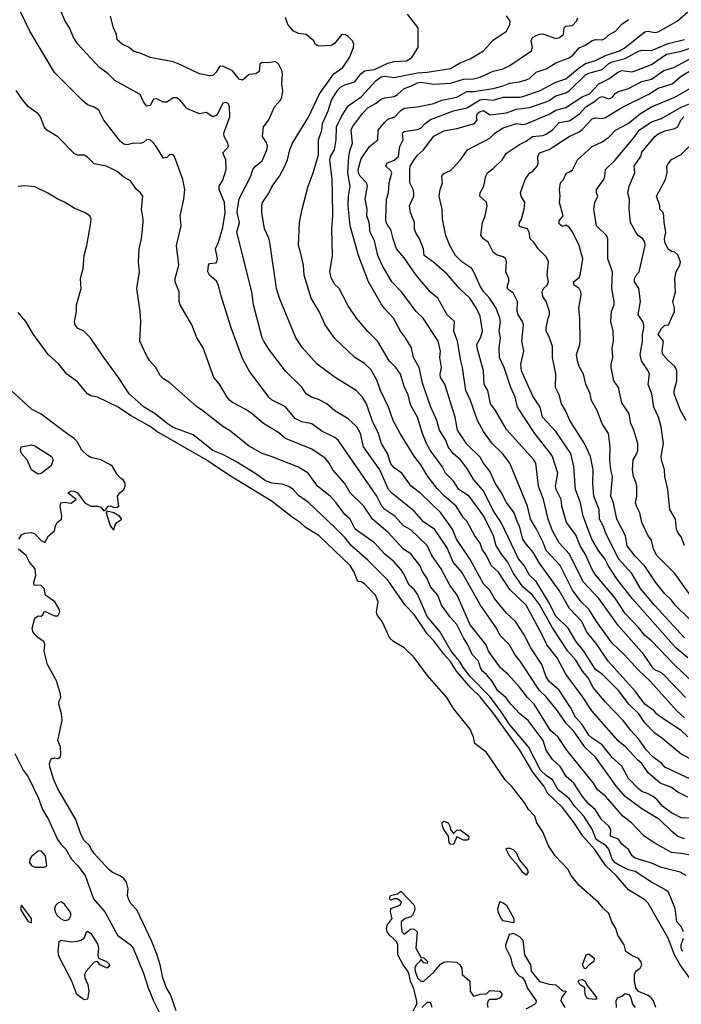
# Model space of a CAD drawing. Header units: metres. Extents: x -46681 to -43747, y -240911 to -237677.
# Tile 940 of 1056: x -44916 to -44816, y -238174 to -238025. Entities that reach past the tile are written whole.
import ezdxf

# ---------------------------------------------------------------- set-up
doc = ezdxf.new("R2010")
doc.units = ezdxf.units.M
doc.layers.add('CONTOUR_INDEX', color=1, linetype='Continuous')
doc.layers.add('CONTOUR_INTER', color=3, linetype='Continuous')

msp = doc.modelspace()

# ---------------------------------------------------------------- linework, layer by layer
at = {"layer": 'CONTOUR_INDEX'}
for points, elevation in [([(-44815.1, -238130.62), (-44816.27, -238129.52), (-44820.37, -238125.02), (-44822.1, -238123.4), (-44824.25, -238121.02), (-44826.1, -238119.3), (-44828.47, -238116.02), (-44829.6, -238114.14), (-44830.78, -238113.02), (-44832.1, -238111.26), (-44833.98, -238107.52), (-44836.1, -238105.26), (-44836.51, -238104.02), (-44837.52, -238102.02), (-44838.46, -238100.52), (-44838.9, -238098.52), (-44841.58, -238092.02), (-44842.69, -238090.52), (-44844.27, -238089.02), (-44845.6, -238087.2), (-44846.47, -238085.52), (-44847.54, -238082.52), (-44848.24, -238081.02), (-44848.74, -238077.52), (-44849.03, -238076.52), (-44849.54, -238073.52), (-44850.05, -238072.02), (-44849.97, -238070.52), (-44851.1, -238069.54), (-44852.51, -238067.02), (-44853.6, -238066.08), (-44855.77, -238063.52), (-44857.6, -238060.89), (-44858.75, -238059.52), (-44859.28, -238058.02), (-44859.6, -238056.6), (-44860.1, -238055.98), (-44860.33, -238055.52), (-44860.4, -238055.02), (-44860.28, -238052.02), (-44860, -238051.02), (-44859.87, -238049.52), (-44859.49, -238048.02), (-44859.6, -238047.7), (-44860.38, -238047.02), (-44860.21, -238046.52), (-44859.1, -238046.08), (-44858.46, -238045.52), (-44858.26, -238044.02), (-44857.75, -238043.02), (-44857.86, -238042.02), (-44857.6, -238041.76), (-44855.6, -238041.46), (-44855.1, -238041.24), (-44854.42, -238040.52), (-44853.6, -238039.94), (-44850.1, -238038.61), (-44848.1, -238038.16), (-44846.1, -238036.97), (-44845.6, -238036.82), (-44844.1, -238037.01), (-44842.6, -238036.53), (-44840.1, -238036.55), (-44839.6, -238036.44), (-44837.1, -238035.6), (-44834.6, -238034.26), (-44833.1, -238033.76), (-44831.1, -238032.12), (-44830.1, -238031.46), (-44828.6, -238031), (-44827.1, -238030.22), (-44824.98, -238029.52), (-44824.1, -238029.03), (-44821.1, -238026.65), (-44820.6, -238026.55), (-44819.6, -238026.76), (-44819.1, -238026.66), (-44816.24, -238025.02), (-44814.6, -238023.59)], 65), ([(-44814.1, -238145.8), (-44815.6, -238145.77), (-44817.09, -238145.02), (-44818.38, -238144.02), (-44819.25, -238143.02), (-44819.88, -238142.52), (-44820.6, -238142.11), (-44821.6, -238141.75), (-44822.1, -238141.36), (-44823.6, -238139.81), (-44824.6, -238137.94), (-44826.1, -238136.6), (-44827.6, -238134.71), (-44829.1, -238133.69), (-44829.6, -238133.21), (-44830.6, -238131.63), (-44831.65, -238130.52), (-44832.4, -238129.02), (-44834.1, -238126.39), (-44835.6, -238125.1), (-44836.1, -238124.4), (-44836.74, -238122.52), (-44838.39, -238120.02), (-44839.41, -238118.02), (-44840.74, -238116.02), (-44842.1, -238114.74), (-44843.91, -238112.52), (-44844.6, -238111.24), (-44845.6, -238110.3), (-44847.65, -238106.52), (-44849.65, -238103.52), (-44850.28, -238102.02), (-44852.06, -238099.52), (-44855.1, -238096.61), (-44856.54, -238095.52), (-44857.97, -238093.52), (-44859.1, -238092.7), (-44859.6, -238092.09), (-44860.12, -238090.52), (-44861.03, -238089.02), (-44861.5, -238087.52), (-44862.45, -238085.52), (-44863.31, -238083.02), (-44863.9, -238082.02), (-44864.88, -238081.02), (-44868.06, -238079.02), (-44870.79, -238077.02), (-44873, -238074.52), (-44874.03, -238073.02), (-44876.52, -238067.02), (-44876.94, -238065.52), (-44877.94, -238058.52), (-44878.1, -238057.93), (-44878.79, -238056.52), (-44879.19, -238054.02), (-44879.19, -238053.02), (-44879.05, -238052.52), (-44878.1, -238051.11), (-44877.61, -238050.02), (-44876.5, -238048.52), (-44875.71, -238047.02), (-44875.28, -238046.02), (-44874.93, -238044.52), (-44874.55, -238043.52), (-44872.1, -238039.57), (-44870.41, -238036.02), (-44868.26, -238033.02), (-44866.9, -238032.02), (-44865.9, -238030.52), (-44865.3, -238029.02), (-44865.24, -238028.52), (-44865.43, -238028.02), (-44866.1, -238027.34), (-44866.6, -238027.04), (-44867.1, -238027.11), (-44868.1, -238028.35), (-44868.6, -238028.72), (-44870.6, -238028.83), (-44871.1, -238028.53), (-44871.29, -238028.02), (-44872.45, -238027.02), (-44873.6, -238026.9), (-44874.37, -238026.52), (-44875.24, -238025.52), (-44875.6, -238024.49)], 60), ([(-44812.6, -238117.36), (-44816.51, -238113.52), (-44817.1, -238112.75), (-44818.1, -238111.79), (-44819.49, -238110.02), (-44821.1, -238107.64), (-44822.6, -238106.11), (-44823.8, -238104.52), (-44824.06, -238103.02), (-44825.36, -238100.52), (-44825.89, -238098.02), (-44826.29, -238097.02), (-44826, -238094.02), (-44826.27, -238093.02), (-44826.42, -238091.52), (-44826.4, -238089.52), (-44826.61, -238087.52), (-44827.6, -238086.05), (-44828.34, -238084.02), (-44829.22, -238082.52), (-44829.39, -238081.52), (-44830.06, -238080.02), (-44830.42, -238078.52), (-44831.1, -238077.34), (-44831.32, -238076.52), (-44831.47, -238075.52), (-44830.97, -238074.02), (-44830.92, -238073.52), (-44830.97, -238070.02), (-44831.12, -238068.52), (-44830.77, -238066.52), (-44830.82, -238066.02), (-44831.09, -238065.52), (-44831.81, -238065.02), (-44831.95, -238064.52), (-44831.1, -238063.87), (-44830.94, -238063.52), (-44830.53, -238061.02), (-44831.1, -238059.03), (-44832.1, -238056.96), (-44832.6, -238056.23), (-44833.1, -238055.94), (-44833.6, -238056.16), (-44834.1, -238055.75), (-44834.1, -238055.27), (-44833.52, -238054.52), (-44834.05, -238052.52), (-44833.95, -238051.52), (-44834.06, -238050.52), (-44833.9, -238049.52), (-44833.47, -238049.02), (-44832.99, -238048.02), (-44832.6, -238047.9), (-44832.1, -238047.54), (-44831.35, -238046.02), (-44829.1, -238044.02), (-44827.6, -238043.33), (-44826.6, -238042.58), (-44825.57, -238041.52), (-44823.66, -238040.52), (-44821.78, -238039.02), (-44820.1, -238038.02), (-44816.6, -238036.55), (-44813.6, -238034.83)], 70), ([(-44814.1, -238170.38), (-44815.79, -238168.02), (-44816.61, -238166.52), (-44817.6, -238164.02), (-44820.6, -238158.67), (-44821.1, -238158.19), (-44823.6, -238156.68), (-44825.48, -238154.52), (-44827.03, -238153.02), (-44828.74, -238150.52), (-44830.51, -238148.52), (-44831.82, -238146.52), (-44833.6, -238144.17), (-44835.9, -238142.02), (-44836.39, -238141.02), (-44838.1, -238138.83), (-44840.07, -238135.52), (-44844.01, -238130.02), (-44846.1, -238127.41), (-44847.53, -238126.02), (-44849.67, -238123.52), (-44850.6, -238122.06), (-44851.6, -238120.94), (-44853.1, -238118.92), (-44854.1, -238117.85), (-44856.1, -238114.92), (-44857.46, -238113.52), (-44860.1, -238109.76), (-44863.1, -238106.69), (-44865.6, -238104.53), (-44866.6, -238103.28), (-44868.1, -238101.75), (-44872.1, -238097.95), (-44873.6, -238096.9), (-44874.44, -238096.02), (-44875.1, -238095.55), (-44876.1, -238095.21), (-44877.6, -238095.02), (-44878.6, -238094.71), (-44880.22, -238093.52), (-44883.1, -238091.77), (-44885.1, -238090.69), (-44886.6, -238090.11), (-44889.6, -238087.7), (-44892.6, -238086.6), (-44893.53, -238086.02), (-44895.36, -238084.52), (-44897.02, -238083.52), (-44899.26, -238081.52), (-44900.89, -238079.02), (-44903.12, -238076.02), (-44905.13, -238073.02), (-44906.15, -238072.02), (-44907.1, -238071.56), (-44907.45, -238071.02), (-44907.55, -238070.52), (-44907.27, -238069.02), (-44907.28, -238068.02), (-44906.57, -238065.52), (-44906.64, -238064.02), (-44906.24, -238062.52), (-44906.11, -238060.52), (-44905.7, -238059.02), (-44905.07, -238055.52), (-44905.04, -238055.02), (-44905.25, -238054.52), (-44906.06, -238054.02), (-44907.6, -238053.36), (-44909.1, -238052.43), (-44910.1, -238052.02), (-44911.6, -238051.07), (-44913.6, -238050.13), (-44915.1, -238049.96), (-44916.1, -238050.08)], 55)]:
    msp.add_lwpolyline(points, dxfattribs=dict(at, elevation=elevation))
at = {"layer": 'CONTOUR_INTER'}
for points, elevation in [([(-44814.85, -238154.52), (-44815.75, -238154.02), (-44818.6, -238153.28), (-44820.1, -238152.62), (-44822.6, -238151.87), (-44823.02, -238151.52), (-44823.6, -238150.54), (-44824.6, -238149.74), (-44825.1, -238149), (-44826.31, -238148.52), (-44826.3, -238147.52), (-44826.56, -238147.02), (-44827.68, -238146.02), (-44828.67, -238144.52), (-44829.6, -238143.68), (-44830.59, -238142.52), (-44831.9, -238140.52), (-44833.06, -238139.52), (-44833.93, -238138.02), (-44835.1, -238136.93), (-44836.07, -238135.52), (-44836.52, -238134.02), (-44838.8, -238131.02), (-44840.06, -238130.02), (-44841.44, -238128.52), (-44842.18, -238127.52), (-44843.41, -238126.52), (-44844.29, -238125.02), (-44845.1, -238124.05), (-44845.75, -238123.52), (-44846.05, -238123.02), (-44846.35, -238122.02), (-44847.32, -238121.02), (-44847.96, -238119.52), (-44848.6, -238118.5), (-44849.6, -238116.44), (-44850.6, -238115.42), (-44851.93, -238113.52), (-44852.51, -238112.02), (-44853.6, -238110.75), (-44854.1, -238109.51), (-44854.79, -238108.52), (-44855.25, -238107.52), (-44856.6, -238105.75), (-44857.68, -238105.02), (-44860.05, -238102.52), (-44862.42, -238100.52), (-44863.74, -238098.52), (-44865.78, -238096.52), (-44866.6, -238095.11), (-44868.41, -238093.02), (-44868.95, -238092.02), (-44869.6, -238091.27), (-44871.6, -238089.88), (-44875.6, -238088.25), (-44876.6, -238087.43), (-44878.94, -238086.02), (-44880.6, -238084.57), (-44881.6, -238083.87), (-44883.6, -238082.84), (-44884.1, -238082.47), (-44884.45, -238082.02), (-44885.6, -238080.03), (-44886.44, -238079.02), (-44888.07, -238074.52), (-44889.01, -238073.02), (-44889.77, -238071.02), (-44891.55, -238068.02), (-44891.69, -238067.52), (-44891.73, -238066.02), (-44892.3, -238064.52), (-44892.3, -238064.02), (-44891.77, -238062.02), (-44892.12, -238059.02), (-44891.41, -238056.02), (-44891.53, -238054.52), (-44890.98, -238052.02), (-44890.87, -238050.52), (-44891.14, -238049.02), (-44892.43, -238045.52), (-44892.6, -238045.26), (-44893.1, -238045.21), (-44893.6, -238045.68), (-44894.1, -238045.8), (-44895.17, -238044.02), (-44895.6, -238043.44), (-44896.1, -238043.02), (-44896.6, -238042.97), (-44897.1, -238043.39), (-44897.6, -238043.57), (-44898.6, -238043.5), (-44899.6, -238043.77), (-44900.1, -238043.64), (-44900.6, -238043.27), (-44903.14, -238040.02), (-44903.9, -238038.52), (-44904.6, -238038.07), (-44905.6, -238037.68), (-44906.42, -238037.02), (-44910.6, -238032.8), (-44914.36, -238026.52), (-44915.79, -238023.52)], 57), ([(-44813.1, -238151.64), (-44815.6, -238151.15), (-44817.1, -238151.01), (-44819.6, -238149.61), (-44821.21, -238148.52), (-44823.16, -238146.52), (-44824.48, -238145.52), (-44827.1, -238142.5), (-44828.28, -238141.52), (-44828.88, -238140.52), (-44832.93, -238135.52), (-44834.24, -238133.52), (-44835.42, -238132.52), (-44837.89, -238128.52), (-44838.93, -238127.52), (-44840.1, -238125.95), (-44841.86, -238124.02), (-44842.99, -238123.02), (-44844.84, -238120.52), (-44845.18, -238119.52), (-44847.61, -238116.52), (-44849.55, -238112.02), (-44850.68, -238110.52), (-44851.97, -238108.02), (-44853.39, -238106.02), (-44854.1, -238104.49), (-44856.6, -238102.11), (-44857.71, -238101.52), (-44859.04, -238100.02), (-44860.52, -238099.02), (-44860.99, -238098.52), (-44861.74, -238097.02), (-44867.61, -238088.52), (-44868.1, -238088.11), (-44870.1, -238087.14), (-44871.6, -238086.05), (-44873.1, -238085.77), (-44874.1, -238085.22), (-44875.6, -238083.49), (-44877.6, -238082.45), (-44878.1, -238082.03), (-44881.08, -238078.02), (-44882.1, -238076.15), (-44883.81, -238071.52), (-44885.39, -238066.52), (-44885.73, -238065.02), (-44886.1, -238064.39), (-44887.1, -238063.52), (-44887.34, -238063.02), (-44887.28, -238062.02), (-44887.1, -238061.73), (-44886.1, -238061.66), (-44886, -238061.52), (-44885.9, -238061.02), (-44886.18, -238059.52), (-44885.72, -238058.52), (-44885.1, -238056.29), (-44884.73, -238054.02), (-44884.84, -238052.52), (-44885.65, -238050.52), (-44885.62, -238050.02), (-44885.1, -238049.11), (-44884.6, -238047.48), (-44884.65, -238046.02), (-44885.1, -238045), (-44884.22, -238044.02), (-44884.33, -238043.52), (-44884.88, -238042.52), (-44884.93, -238042.02), (-44884.02, -238039.52), (-44884.06, -238038.02), (-44884.29, -238037.52), (-44884.6, -238037.34), (-44885.1, -238037.44), (-44885.85, -238039.02), (-44886.1, -238039.31), (-44886.6, -238039.5), (-44887.6, -238038.86), (-44888.6, -238039.07), (-44890.1, -238038.48), (-44890.6, -238038.2), (-44891.55, -238037.02), (-44892.1, -238036.64), (-44892.6, -238036.62), (-44893.6, -238037.3), (-44894.1, -238037.29), (-44895.1, -238036.78), (-44895.6, -238036.82), (-44896.1, -238037.81), (-44896.6, -238037.89), (-44897.1, -238037.24), (-44897.6, -238036.15), (-44901.45, -238034.02), (-44902.46, -238033.02), (-44903.78, -238032.02), (-44907.04, -238028.52), (-44907.7, -238027.52), (-44908.34, -238026.02), (-44908.98, -238025.02), (-44909.64, -238023.52)], 58), ([(-44815.1, -238148.96), (-44816.1, -238148.57), (-44817.1, -238147.79), (-44818.88, -238146.02), (-44821.6, -238144.42), (-44824.1, -238142.52), (-44825.42, -238141.02), (-44828.6, -238136.59), (-44830.1, -238135.16), (-44832.01, -238132.52), (-44833.02, -238131.52), (-44834.35, -238129.52), (-44836.1, -238127.41), (-44837.1, -238126.44), (-44840.02, -238122.02), (-44840.82, -238121.02), (-44841.65, -238119.52), (-44843.1, -238118.06), (-44843.62, -238117.02), (-44846.04, -238113.52), (-44848.85, -238108.52), (-44850.16, -238107.02), (-44851.1, -238104.86), (-44852.98, -238102.02), (-44854.6, -238100.94), (-44856.1, -238099.29), (-44859.52, -238096.52), (-44859.98, -238096.02), (-44861.28, -238093.02), (-44863.78, -238089.52), (-44864.22, -238087.52), (-44864.78, -238086.52), (-44866.1, -238085.27), (-44868.1, -238084.06), (-44869.34, -238083.02), (-44870.6, -238082.37), (-44871.65, -238082.02), (-44872.46, -238081.52), (-44873.1, -238080.48), (-44875.6, -238078.06), (-44878.1, -238074.75), (-44878.86, -238073.52), (-44879.1, -238073.02), (-44880.42, -238068.02), (-44880.7, -238066.02), (-44882.94, -238057.02), (-44882.55, -238055.52), (-44882.89, -238054.02), (-44882.87, -238053.52), (-44882.6, -238051.93), (-44880.86, -238048.52), (-44880.52, -238047.52), (-44880.1, -238046.94), (-44879.1, -238046.19), (-44878.42, -238044.52), (-44878.3, -238044.02), (-44878.41, -238043.52), (-44879.09, -238042.52), (-44878.93, -238041.02), (-44878.1, -238039.98), (-44877.24, -238038.02), (-44876.35, -238037.02), (-44876.12, -238036.52), (-44875.97, -238035.52), (-44876.12, -238034.52), (-44876.02, -238033.02), (-44876.12, -238032.52), (-44876.6, -238031.58), (-44877.1, -238031.16), (-44878.1, -238031.32), (-44879.1, -238031.28), (-44879.48, -238031.52), (-44879.6, -238032.64), (-44880.1, -238032.99), (-44881.1, -238033.09), (-44882.1, -238033.98), (-44882.6, -238033.81), (-44883.6, -238032.57), (-44885.1, -238031.82), (-44885.6, -238031.91), (-44886.1, -238032.73), (-44886.6, -238033.25), (-44887.1, -238033.31), (-44888.6, -238033.03), (-44891.6, -238031.57), (-44892.6, -238031.21), (-44896.1, -238030.54), (-44897.6, -238029.86), (-44898.6, -238029.62), (-44899.26, -238029.02), (-44900.34, -238028.52), (-44901.1, -238027.85), (-44901.21, -238027.02), (-44901.65, -238026.02), (-44902.1, -238024.29)], 59), ([(-44814.6, -238142.63), (-44816.1, -238141.86), (-44817.1, -238141.16), (-44818.81, -238140.52), (-44820.6, -238138.96), (-44821.57, -238137.52), (-44822.19, -238137.02), (-44824.06, -238135.02), (-44825.1, -238134.14), (-44829.16, -238129.52), (-44830.6, -238127.3), (-44833.1, -238124.01), (-44834.43, -238121.52), (-44836, -238119.52), (-44836.67, -238118.02), (-44839.1, -238113.54), (-44841.6, -238111.15), (-44843.32, -238108.52), (-44844.44, -238107.52), (-44845.14, -238106.02), (-44845.77, -238105.02), (-44846.1, -238104.14), (-44846.9, -238103.02), (-44848.1, -238100.79), (-44848.6, -238100.32), (-44849.74, -238098.52), (-44851.51, -238097.02), (-44852.6, -238095.83), (-44853.99, -238094.02), (-44855.1, -238092.25), (-44856.1, -238090.93), (-44858.2, -238087.52), (-44859.25, -238085.52), (-44859.99, -238083.52), (-44861.19, -238081.02), (-44861.69, -238079.52), (-44862.6, -238077.85), (-44863.6, -238076.93), (-44865.1, -238075.98), (-44868.1, -238073.14), (-44869.56, -238071.02), (-44870.5, -238069.02), (-44871.69, -238067.02), (-44872.78, -238063.52), (-44872.88, -238062.02), (-44873.29, -238060.02), (-44873.62, -238059.02), (-44873.48, -238055.52), (-44873.08, -238053.52), (-44872.14, -238050.02), (-44871.38, -238048.02), (-44870.6, -238045.29), (-44870.61, -238043.02), (-44870.1, -238041.52), (-44869.96, -238040.52), (-44869.1, -238038.61), (-44868.61, -238037.02), (-44867.7, -238035.52), (-44867.24, -238035.02), (-44866.6, -238034.69), (-44865.1, -238034.22), (-44864.17, -238033.02), (-44863.6, -238032.57), (-44862.1, -238032.35), (-44860.1, -238031.41), (-44859.1, -238031.14), (-44857.25, -238031.02), (-44856.44, -238030.52), (-44855.46, -238029.02), (-44855.46, -238026.02), (-44857.1, -238023.94)], 61), ([(-44812.6, -238140.64), (-44818.1, -238138.08), (-44818.55, -238137.52), (-44819.9, -238136.52), (-44820.86, -238135.52), (-44822.1, -238133.8), (-44823.27, -238132.52), (-44824.42, -238131.02), (-44827.1, -238128.24), (-44828.98, -238126.02), (-44829.73, -238124.52), (-44830.55, -238123.52), (-44831.6, -238121.89), (-44832.78, -238120.52), (-44835.1, -238116.98), (-44837.1, -238113.42), (-44838.13, -238112.02), (-44839.6, -238110.77), (-44841.1, -238108.62), (-44841.89, -238107.02), (-44842.71, -238106.02), (-44843.67, -238104.52), (-44844.05, -238103.02), (-44845.53, -238100.02), (-44847.75, -238097.02), (-44849.32, -238096.02), (-44850.1, -238094.73), (-44851.35, -238093.52), (-44851.85, -238092.52), (-44853.66, -238090.02), (-44854.24, -238089.02), (-44854.84, -238087.52), (-44855.6, -238085.03), (-44856.6, -238083.27), (-44857.03, -238081.52), (-44857.55, -238080.52), (-44858.14, -238078.52), (-44858.85, -238077.52), (-44859.9, -238076.52), (-44861.6, -238073.56), (-44863.1, -238072.04), (-44864.81, -238070.02), (-44866.1, -238068.17), (-44867.47, -238065.52), (-44868.1, -238064.94), (-44868.63, -238064.02), (-44868.87, -238063.02), (-44868.46, -238060.52), (-44868.56, -238056.52), (-44868.41, -238054.52), (-44868.44, -238051.02), (-44868.53, -238049.02), (-44868.89, -238046.02), (-44868.79, -238045.52), (-44868.17, -238044.52), (-44868.1, -238044.2), (-44867.89, -238043.02), (-44867.84, -238041.02), (-44867.1, -238039.45), (-44866.1, -238037.86), (-44864.1, -238036.48), (-44861.84, -238034.02), (-44861.1, -238033.44), (-44860.6, -238033.34), (-44859.1, -238033.58), (-44855.6, -238032.86), (-44854.1, -238032.75), (-44850.6, -238032.19), (-44849.1, -238031.36), (-44847.6, -238030.75), (-44845.59, -238029.52), (-44844.1, -238027.88), (-44842.1, -238026.52), (-44841.57, -238025.52), (-44841.56, -238025.02), (-44842.1, -238024.23)], 62), ([(-44811.6, -238138.19), (-44815.6, -238136.09), (-44818.6, -238133.63), (-44819.6, -238132.94), (-44821.1, -238131.35), (-44822.02, -238130.02), (-44823.56, -238128.52), (-44825.1, -238126.47), (-44827.56, -238124.02), (-44828.6, -238123.3), (-44830.35, -238120.52), (-44831.6, -238118.98), (-44832.74, -238117.02), (-44834.6, -238115.21), (-44835.73, -238113.02), (-44837.6, -238109.96), (-44838.6, -238108.98), (-44839.42, -238107.52), (-44840.27, -238106.52), (-44842.9, -238101.02), (-44844.1, -238099.16), (-44845.6, -238096.2), (-44847.02, -238094.52), (-44848.1, -238092.76), (-44849.07, -238091.52), (-44850.15, -238090.52), (-44850.91, -238089.52), (-44851.27, -238088.52), (-44852.26, -238087.02), (-44852.63, -238085.52), (-44853.56, -238083.52), (-44854.75, -238080.02), (-44855.32, -238077.52), (-44856.19, -238076.02), (-44856.51, -238074.52), (-44857.39, -238073.02), (-44858.14, -238072.02), (-44859.22, -238070.02), (-44860.6, -238068.58), (-44861.1, -238067.88), (-44863.03, -238064.52), (-44864.54, -238060.52), (-44865.8, -238056.02), (-44866.1, -238053.02), (-44866.06, -238051.52), (-44865.8, -238050.02), (-44866.14, -238048.02), (-44865.97, -238045.52), (-44865.79, -238044.52), (-44865.41, -238043.52), (-44865.63, -238041.52), (-44865.41, -238041.02), (-44863.93, -238039.02), (-44863.1, -238038.16), (-44861.93, -238037.52), (-44861.1, -238036.86), (-44860.6, -238036.64), (-44859.1, -238036.42), (-44858.6, -238036.15), (-44857.6, -238035.21), (-44856.6, -238034.88), (-44855.6, -238034.36), (-44855.1, -238034.29), (-44853.1, -238034.55), (-44850.6, -238034.4), (-44848.6, -238033.8), (-44847.1, -238033.76), (-44846.1, -238033.52), (-44844.1, -238032.6), (-44842.6, -238032.26), (-44841.6, -238031.73), (-44838.28, -238029.52), (-44838.16, -238029.02), (-44838.36, -238028.02), (-44838.15, -238027.52), (-44837.6, -238027.18), (-44837.1, -238026.97), (-44836.6, -238026.93), (-44834.6, -238027.66), (-44834.05, -238027.52), (-44833.6, -238027.16), (-44833.46, -238027.02), (-44833.36, -238026.02), (-44833.1, -238025.78), (-44832.1, -238025.69), (-44831.49, -238025.02), (-44831.3, -238024.52)], 63), ([(-44814.6, -238133.51), (-44815.6, -238132.52), (-44818.71, -238130.52), (-44819.34, -238130.02), (-44819.69, -238129.52), (-44821.12, -238128.52), (-44822.6, -238126.57), (-44826.68, -238122.02), (-44828.35, -238119.52), (-44829.99, -238117.52), (-44830.66, -238116.02), (-44832.55, -238114.02), (-44834.1, -238111.31), (-44837.1, -238107.16), (-44838.1, -238105.44), (-44839.1, -238104.31), (-44839.6, -238103.53), (-44840.1, -238101.58), (-44840.4, -238101.02), (-44840.91, -238099.52), (-44842.1, -238097.99), (-44842.83, -238096.52), (-44843.82, -238095.02), (-44844.6, -238093.24), (-44845.58, -238092.02), (-44846.1, -238091.08), (-44848.1, -238089.14), (-44849.5, -238087.02), (-44849.88, -238085.02), (-44851.43, -238080.02), (-44852.11, -238079.02), (-44852.16, -238078.52), (-44851.95, -238077.52), (-44852.18, -238076.02), (-44852.1, -238075.02), (-44852.43, -238073.52), (-44854.74, -238070.02), (-44855.76, -238069.02), (-44858.03, -238066.02), (-44859.48, -238064.52), (-44860.93, -238062.02), (-44861.59, -238060.52), (-44862.1, -238058.3), (-44862.77, -238057.02), (-44862.9, -238055.52), (-44863.28, -238054.52), (-44863.22, -238053.52), (-44863.52, -238052.02), (-44863.14, -238050.02), (-44863.32, -238049.52), (-44864.28, -238048.52), (-44864.54, -238048.02), (-44864.55, -238047.52), (-44864.1, -238045.9), (-44862.86, -238044.02), (-44861.6, -238043.03), (-44861.56, -238041.52), (-44860.6, -238040.36), (-44860.1, -238039.9), (-44859.04, -238039.52), (-44858.1, -238038.54), (-44857.6, -238038.21), (-44855.6, -238037.99), (-44853.1, -238037.49), (-44851.87, -238037.02), (-44849.64, -238036.52), (-44848.1, -238035.67), (-44847.1, -238035.67), (-44844.1, -238035.22), (-44842.6, -238034.83), (-44841.6, -238034.4), (-44840.1, -238034.24), (-44839.1, -238033.93), (-44838.6, -238033.71), (-44837.6, -238032.74), (-44836.1, -238032.23), (-44834.6, -238031.35), (-44832.6, -238030.57), (-44831.89, -238030.02), (-44831.1, -238029.04), (-44830.1, -238028.68), (-44829.1, -238027.94), (-44828.6, -238027.8), (-44827.6, -238027.83), (-44827.1, -238027.59), (-44826.6, -238027.1), (-44825.55, -238026.52), (-44824.6, -238025.47), (-44823.6, -238024.78)], 64), ([(-44814.96, -238127.52), (-44818.1, -238124.22), (-44818.6, -238123.8), (-44819.6, -238123.34), (-44819.92, -238123.02), (-44821.28, -238121.02), (-44825.1, -238116.67), (-44828.1, -238112.52), (-44830.42, -238110.02), (-44832.6, -238105.75), (-44834.1, -238104.09), (-44835.1, -238102.25), (-44835.79, -238100.52), (-44836.49, -238097.52), (-44837.25, -238095.52), (-44837.66, -238092.02), (-44837.94, -238091.52), (-44842.1, -238086.92), (-44843.77, -238084.02), (-44844.5, -238083.02), (-44844.91, -238081.02), (-44845.46, -238080.02), (-44845.59, -238078.02), (-44846.54, -238074.52), (-44846.57, -238074.02), (-44846.01, -238073.02), (-44845.75, -238072.02), (-44846.1, -238069.72), (-44846.6, -238068.6), (-44847.64, -238067.02), (-44849.21, -238065.52), (-44851.1, -238063.39), (-44853.1, -238061.6), (-44854.55, -238060.52), (-44854.67, -238059.52), (-44855.28, -238058.02), (-44855.88, -238057.02), (-44856.04, -238056.52), (-44856.06, -238055.52), (-44856.65, -238054.02), (-44856.78, -238053.02), (-44856.14, -238051.52), (-44856.13, -238051.02), (-44856.22, -238050.52), (-44856.72, -238049.52), (-44856.76, -238047.52), (-44856.67, -238047.02), (-44856.1, -238046.04), (-44855.6, -238045.33), (-44854.69, -238044.52), (-44853.1, -238042.45), (-44851.6, -238041.64), (-44849.6, -238041.3), (-44846.94, -238040.52), (-44846.56, -238040.02), (-44846.66, -238039.52), (-44846.5, -238039.02), (-44846.1, -238038.7), (-44845.6, -238038.58), (-44844.6, -238039.22), (-44842.1, -238038.94), (-44840.6, -238038.34), (-44838.6, -238038.09), (-44836.1, -238037.26), (-44835.6, -238037.06), (-44834.6, -238036.34), (-44833.1, -238035.87), (-44832.6, -238035.57), (-44830.1, -238033.14), (-44829.6, -238032.89), (-44827.6, -238032.33), (-44826.6, -238031.45), (-44826.1, -238031.18), (-44824.1, -238030.66), (-44822.1, -238029.57), (-44821.6, -238029.43), (-44820.1, -238029.46), (-44817.6, -238028.42), (-44815.1, -238027.8)], 66), ([(-44813.6, -238125.43), (-44816.6, -238122.61), (-44820.1, -238118.95), (-44821.1, -238118.14), (-44822.1, -238116.89), (-44824.1, -238114.78), (-44825.6, -238112.49), (-44828.6, -238108.94), (-44829.1, -238108.1), (-44830.1, -238105.84), (-44830.91, -238104.52), (-44831.6, -238102.89), (-44832.99, -238101.02), (-44833.68, -238098.52), (-44833.79, -238097.52), (-44834.55, -238096.02), (-44834.64, -238095.52), (-44834.29, -238093.52), (-44835.11, -238091.02), (-44835.4, -238090.52), (-44837.8, -238087.52), (-44840.41, -238083.52), (-44840.79, -238082.02), (-44841.45, -238080.52), (-44842.45, -238077.52), (-44843.13, -238076.02), (-44843.18, -238074.52), (-44842.98, -238073.02), (-44843.19, -238072.02), (-44843.02, -238070.52), (-44843.08, -238070.02), (-44843.67, -238068.52), (-44844.6, -238067.05), (-44845.6, -238065.99), (-44846.1, -238065.21), (-44847.02, -238063.02), (-44847.37, -238062.52), (-44848.84, -238061.52), (-44849.84, -238060.52), (-44850.7, -238059.02), (-44851.31, -238057.52), (-44851.78, -238055.02), (-44851.84, -238053.52), (-44852.29, -238051.52), (-44852.14, -238050.52), (-44851.78, -238049.52), (-44851.88, -238048.52), (-44851.6, -238048.1), (-44850.6, -238047.68), (-44850.1, -238047.2), (-44849.05, -238046.02), (-44848, -238044.52), (-44844.6, -238042.74), (-44843.84, -238042.02), (-44842.6, -238041.21), (-44840.6, -238040.52), (-44839.6, -238040.67), (-44839.1, -238040.6), (-44835.6, -238039.12), (-44834.6, -238038.49), (-44833.1, -238038.1), (-44830.6, -238036.5), (-44829.5, -238036.02), (-44828.1, -238034.54), (-44826.6, -238033.75), (-44825.1, -238032.69), (-44824.6, -238032.49), (-44823.1, -238032.71), (-44822.6, -238032.54), (-44820.1, -238031.61), (-44817.83, -238030.02), (-44815.6, -238029.57), (-44814.1, -238029.08)], 67), ([(-44814.6, -238121.52), (-44816.42, -238120.02), (-44823.02, -238112.52), (-44825.38, -238109.52), (-44826.7, -238107.52), (-44827.18, -238106.52), (-44828.1, -238105.35), (-44829.17, -238103.52), (-44830.46, -238100.02), (-44830.87, -238098.02), (-44831.62, -238096.02), (-44831.88, -238092.52), (-44832.35, -238090.52), (-44834.6, -238087.19), (-44836.64, -238085.02), (-44836.99, -238083.52), (-44838.1, -238081.84), (-44839.83, -238078.02), (-44839.92, -238077.02), (-44839.44, -238075.02), (-44839.76, -238073.52), (-44839.5, -238071.02), (-44839.66, -238070.52), (-44840.32, -238069.52), (-44840.47, -238069.02), (-44840.4, -238067.52), (-44841.1, -238066.17), (-44841.6, -238065.91), (-44841.92, -238065.52), (-44841.95, -238065.02), (-44841.74, -238064.52), (-44841.72, -238064.02), (-44842.2, -238063.02), (-44842.09, -238061.52), (-44842.2, -238061.02), (-44842.6, -238060.74), (-44843.6, -238060.42), (-44844.1, -238060.03), (-44844.86, -238058.52), (-44845.6, -238058.01), (-44845.96, -238057.52), (-44845.72, -238055.52), (-44845.33, -238054.52), (-44845.03, -238053.02), (-44845.1, -238052.46), (-44846.12, -238051.52), (-44846.06, -238051.02), (-44845.54, -238050.02), (-44845.24, -238048.52), (-44844.96, -238048.02), (-44844.1, -238047.36), (-44842.77, -238046.02), (-44842.07, -238045.02), (-44840.1, -238043.69), (-44839.1, -238043.23), (-44838.13, -238042.52), (-44836.6, -238042.37), (-44836.1, -238042.16), (-44835.1, -238041.51), (-44834.1, -238040.38), (-44832.6, -238040.11), (-44832.1, -238039.85), (-44830.99, -238039.02), (-44830.09, -238038.02), (-44828.6, -238037.11), (-44828.1, -238036.64), (-44827.6, -238036.42), (-44826.6, -238036.77), (-44826.1, -238036.57), (-44825.6, -238036), (-44825.1, -238035.66), (-44823.6, -238035.24), (-44821.6, -238034.18), (-44820.1, -238033.82), (-44818.25, -238032.52), (-44816.72, -238032.02), (-44814.1, -238030.65)], 68), ([(-44815.1, -238118.48), (-44819.67, -238113.52), (-44821.78, -238111.02), (-44823.1, -238108.73), (-44825.1, -238106.52), (-44827.1, -238102.53), (-44827.45, -238101.52), (-44828, -238100.52), (-44828.07, -238099.02), (-44828.83, -238097.02), (-44829.03, -238095.02), (-44828.97, -238093.02), (-44829.37, -238091.02), (-44830.25, -238089.02), (-44832.5, -238085.52), (-44833.17, -238084.02), (-44833.76, -238083.02), (-44834.1, -238081.64), (-44834.67, -238080.52), (-44834.63, -238078.52), (-44835.13, -238076.02), (-44835.1, -238074.32), (-44835.6, -238072.88), (-44836.06, -238072.02), (-44836.07, -238071.52), (-44835.78, -238070.02), (-44835.57, -238069.52), (-44835.58, -238069.02), (-44836.09, -238067.52), (-44836.6, -238066.77), (-44836.71, -238066.02), (-44836.48, -238065.52), (-44835.95, -238065.02), (-44835.73, -238064.52), (-44835.91, -238063.52), (-44835.75, -238061.52), (-44836.1, -238060.74), (-44837.31, -238059.52), (-44837.94, -238058.52), (-44838.48, -238058.02), (-44838.64, -238057.02), (-44838.9, -238056.52), (-44840.1, -238056.15), (-44840.17, -238056.02), (-44840.1, -238055.52), (-44839.82, -238055.02), (-44839.39, -238053.52), (-44839.32, -238052.52), (-44839.85, -238051.52), (-44839.96, -238051.02), (-44839.28, -238049.02), (-44838.6, -238048.08), (-44838.1, -238047.74), (-44837.43, -238047.02), (-44837.28, -238046.52), (-44837.36, -238045.52), (-44837.1, -238044.99), (-44835.6, -238044.48), (-44832.6, -238042.49), (-44831.1, -238041.82), (-44830.6, -238041.45), (-44829.1, -238039.83), (-44828.6, -238039.67), (-44827.6, -238039.78), (-44827.1, -238039.6), (-44824.6, -238038.11), (-44820.6, -238036.14), (-44819.1, -238035.17), (-44816.99, -238034.52), (-44815.6, -238033.34), (-44814.1, -238032.46)], 69), ([(-44815.26, -238163.02), (-44815.6, -238162.25), (-44816.28, -238161.52), (-44816.52, -238159.52), (-44817.54, -238157.02), (-44818.1, -238156.6), (-44820.1, -238155.53), (-44822.6, -238153.87), (-44823.6, -238153.64), (-44825.1, -238152.88), (-44825.6, -238152.56), (-44826.1, -238152.04), (-44826.59, -238150.52), (-44826.98, -238150.02), (-44828.48, -238149.02), (-44829.1, -238147.5), (-44830.39, -238145.52), (-44831.75, -238144.02), (-44832.6, -238142.81), (-44834.24, -238141.52), (-44835.1, -238139.98), (-44836.1, -238139.33), (-44836.95, -238138.52), (-44838.75, -238135.02), (-44841.6, -238131.67), (-44842.99, -238129.52), (-44844.6, -238127.38), (-44847.6, -238124.32), (-44848.63, -238123.02), (-44849.23, -238122.02), (-44850.46, -238120.52), (-44852.21, -238117.52), (-44854.1, -238115.27), (-44855.6, -238111.86), (-44856.1, -238111.18), (-44856.83, -238110.52), (-44857.6, -238108.88), (-44858.1, -238108.13), (-44859.1, -238106.96), (-44860.6, -238105.74), (-44862.1, -238104.1), (-44865.02, -238102.02), (-44865.81, -238100.52), (-44866.6, -238099.8), (-44867.9, -238098.02), (-44868.81, -238097.02), (-44870.73, -238095.52), (-44872.14, -238093.52), (-44873.6, -238092.61), (-44877.6, -238091.04), (-44879.1, -238090.57), (-44881.1, -238089.44), (-44884.1, -238087.06), (-44885.1, -238086.44), (-44888.1, -238084.08), (-44889.1, -238083.44), (-44893.1, -238079.83), (-44894.1, -238079.21), (-44894.6, -238078.71), (-44895.22, -238077.52), (-44896.14, -238076.52), (-44896.6, -238075.81), (-44897.69, -238073.52), (-44897.54, -238070.52), (-44897.62, -238069.02), (-44898.1, -238065.52), (-44897.72, -238063.02), (-44897.85, -238061.52), (-44897.79, -238059.52), (-44897.42, -238058.02), (-44897.16, -238055.52), (-44897.14, -238055.02), (-44897.4, -238053.52), (-44897.23, -238051.52), (-44897.55, -238051.02), (-44898.19, -238050.52), (-44899.1, -238049.22), (-44900.1, -238048.68), (-44901.1, -238047.83), (-44902.71, -238047.02), (-44904.6, -238046.64), (-44905.6, -238045.64), (-44906.1, -238045.33), (-44907.1, -238045.31), (-44907.6, -238045.07), (-44910.1, -238042.53), (-44911.74, -238041.52), (-44912.17, -238041.02), (-44912.7, -238039.52), (-44913.1, -238039.09), (-44914.6, -238037.95), (-44915.41, -238037.02), (-44916.43, -238035.52)], 56), ([(-44813.6, -238112.92), (-44816.6, -238108.72), (-44819.31, -238106.02), (-44819.8, -238105.02), (-44820.1, -238103.68), (-44820.6, -238103.04), (-44821.59, -238101.02), (-44821.86, -238099.52), (-44822.41, -238098.52), (-44822.52, -238098.02), (-44822.35, -238097.02), (-44822.35, -238095.52), (-44822.43, -238095.02), (-44822.84, -238094.02), (-44823, -238093.02), (-44822.88, -238091.52), (-44822.32, -238090.52), (-44822.19, -238090.02), (-44822.19, -238089.02), (-44822.78, -238087.02), (-44823.25, -238086.02), (-44823.48, -238084.52), (-44824.6, -238082.89), (-44825.11, -238080.52), (-44825.82, -238079.52), (-44826.25, -238077.52), (-44826.23, -238077.02), (-44825.95, -238076.02), (-44826.09, -238074.52), (-44825.88, -238073.52), (-44825.93, -238072.02), (-44826.29, -238070.52), (-44826.18, -238069.02), (-44825.76, -238068.02), (-44825.75, -238067.52), (-44826.11, -238065.52), (-44826.04, -238063.02), (-44826.73, -238061.02), (-44826.74, -238058.02), (-44826.91, -238057.52), (-44828.47, -238056.02), (-44828.86, -238053.52), (-44828.68, -238052.52), (-44828.25, -238051.52), (-44828.43, -238051.02), (-44828.43, -238050.52), (-44827.36, -238049.02), (-44827.18, -238048.52), (-44827.07, -238047.52), (-44825.6, -238046.07), (-44822.64, -238042.52), (-44821.96, -238041.52), (-44820.1, -238040.27), (-44818.6, -238039.75), (-44815.6, -238038.07), (-44812.1, -238036.66)], 71), ([(-44815.1, -238104.5), (-44815.6, -238103.15), (-44816.14, -238102.52), (-44816.32, -238102.02), (-44816.5, -238100.52), (-44817.31, -238099.02), (-44817.62, -238096.02), (-44818.09, -238094.02), (-44818.13, -238093.02), (-44818.6, -238091.5), (-44818.65, -238091.02), (-44818.29, -238089.02), (-44818.64, -238086.52), (-44819.03, -238085.02), (-44819.74, -238083.52), (-44820.08, -238081.52), (-44820.6, -238080.08), (-44820.41, -238078.52), (-44820.62, -238078.02), (-44821.64, -238076.52), (-44821.83, -238075.52), (-44821.47, -238073.52), (-44821.5, -238072.52), (-44821.27, -238071.52), (-44821.28, -238071.02), (-44821.41, -238070.52), (-44822.11, -238069.52), (-44821.78, -238067.52), (-44822.04, -238065.52), (-44822.68, -238064.52), (-44822.71, -238064.02), (-44822.44, -238063.52), (-44821.96, -238063.02), (-44821.07, -238059.02), (-44821.11, -238058.52), (-44821.44, -238058.02), (-44822.11, -238057.52), (-44822.51, -238057.02), (-44823.3, -238055.52), (-44823.51, -238053.52), (-44823.43, -238052.02), (-44823.72, -238051.02), (-44823.51, -238050.02), (-44822.66, -238048.02), (-44822.74, -238047.02), (-44821.75, -238045.52), (-44821.6, -238044.88), (-44819.6, -238042.5), (-44819.1, -238042.12), (-44818.1, -238041.65), (-44816.6, -238041.27), (-44816.11, -238041.02), (-44815.68, -238040.02), (-44815.22, -238039.52)], 72), ([(-44814.85, -238085.52), (-44815.72, -238084.02), (-44816.67, -238081.52), (-44816.67, -238081.02), (-44816.25, -238079.52), (-44816.29, -238078.02), (-44816.6, -238077.37), (-44817.6, -238076.47), (-44818.38, -238075.52), (-44818.52, -238075.02), (-44818.29, -238073.52), (-44819.11, -238072.52), (-44818.6, -238071.58), (-44818.1, -238071.1), (-44817.53, -238071.02), (-44816.65, -238069.02), (-44816.65, -238068.52), (-44816.9, -238067.52), (-44816.49, -238066.02), (-44816.58, -238064.02), (-44816.39, -238063.02), (-44815.82, -238062.02), (-44815.73, -238061.52), (-44816.1, -238060.45), (-44816.6, -238060.03), (-44817.1, -238059.92), (-44817.6, -238059.59), (-44818.07, -238058.52), (-44818.14, -238058.02), (-44817.95, -238057.02), (-44818.2, -238055.52), (-44818.22, -238054.52), (-44818.33, -238054.02), (-44818.84, -238053.52), (-44818.85, -238053.02), (-44819.34, -238051.52), (-44817.97, -238049.02), (-44817.74, -238048.02), (-44817.77, -238047.02), (-44817.6, -238046.66), (-44817.1, -238045.97), (-44815.6, -238045.22), (-44814.39, -238044.02)], 73), ([(-44819.46, -238174.52), (-44819.8, -238173.52), (-44820.14, -238173.02), (-44820.6, -238172.69), (-44822.1, -238172.06), (-44822.51, -238171.52), (-44822.71, -238170.52), (-44822.71, -238169.52), (-44822.49, -238169.02), (-44821.81, -238168.52), (-44821.59, -238168.02), (-44821.71, -238167.52), (-44822.1, -238167.08), (-44823.1, -238166.63), (-44823.99, -238166.02), (-44824.26, -238165.02), (-44825.23, -238163.52), (-44825.51, -238162.52), (-44826.11, -238161.52), (-44826.6, -238160.26), (-44827.39, -238159.52), (-44828.19, -238158.52), (-44831.08, -238156.02), (-44832.3, -238154.52), (-44832.82, -238153.52), (-44834.71, -238151.52), (-44835.73, -238150.02), (-44836.6, -238147.87), (-44837.47, -238146.52), (-44837.79, -238145.52), (-44838.74, -238144.52), (-44839.33, -238143.52), (-44841.3, -238141.02), (-44842.28, -238140.02), (-44845.1, -238135.87), (-44846.88, -238134.52), (-44847.09, -238133.52), (-44847.6, -238132.32), (-44850.1, -238129.18), (-44851.11, -238127.52), (-44854.1, -238124.12), (-44856.1, -238121.48), (-44857.6, -238120.02), (-44859.23, -238119.02), (-44859.79, -238118.52), (-44860.93, -238116.02), (-44861.69, -238115.02), (-44861.81, -238114.52), (-44861.53, -238113.02), (-44861.95, -238112.02), (-44863.6, -238110.28), (-44864.1, -238109.99), (-44864.6, -238109.94), (-44865.18, -238108.52), (-44865.8, -238107.52), (-44870.48, -238103.02), (-44872.6, -238101.72), (-44873.35, -238101.02), (-44874.6, -238100.21), (-44877.6, -238097.83), (-44884.1, -238093.86), (-44887.62, -238091.52), (-44895.1, -238087.23), (-44896.1, -238086.46), (-44899.1, -238084.78), (-44900.93, -238083.52), (-44904.08, -238082.02), (-44905.1, -238081.79), (-44905.6, -238081.49), (-44907.1, -238079.66), (-44908.74, -238078.52), (-44909.95, -238077.02), (-44911.55, -238075.52), (-44913.8, -238072.52), (-44914.94, -238070.52), (-44916.1, -238069.17)], 54), ([(-44916, -238103.52), (-44915.6, -238102.86), (-44915.1, -238102.61), (-44914.1, -238102.53), (-44913.6, -238102.73), (-44912.6, -238103.73), (-44912.05, -238104.02), (-44911.5, -238103.02), (-44910.6, -238102.26), (-44910.43, -238101.52), (-44910.18, -238101.02), (-44909.56, -238100.52), (-44909.49, -238100.02), (-44909.73, -238098.52), (-44909.64, -238098.02), (-44909.1, -238097.92), (-44908.1, -238098.07), (-44907.31, -238097.52), (-44908.6, -238096.5), (-44908.1, -238096.21), (-44907.6, -238096.27), (-44907.11, -238096.52), (-44906.01, -238098.02), (-44905.1, -238098.52), (-44904.1, -238098.52), (-44903.6, -238098.66), (-44903.1, -238099.22), (-44902.8, -238099.02), (-44902.48, -238098.52), (-44902.1, -238098.5), (-44901.6, -238098.74), (-44901.1, -238098.68), (-44900.86, -238098.52), (-44901.07, -238097.02), (-44900.71, -238096.52), (-44900.07, -238096.02), (-44899.89, -238095.52), (-44899.87, -238095.02), (-44900.18, -238094.52), (-44900.6, -238094.29), (-44901.1, -238093.71), (-44901.79, -238092.52), (-44902.1, -238092.24), (-44903.58, -238091.52), (-44905.1, -238091.15), (-44905.6, -238090.85), (-44906.44, -238090.02), (-44907.1, -238088.81), (-44907.6, -238088.27), (-44908.75, -238087.52), (-44912.6, -238084.57), (-44914.1, -238083.82), (-44917.15, -238081.02)], 53), ([(-44915.65, -238089.52), (-44914.1, -238089.25), (-44913.6, -238089.39), (-44911.75, -238090.52), (-44911.04, -238091.02), (-44910.81, -238091.52), (-44911.1, -238092.42), (-44912.6, -238093.58), (-44913.1, -238093.66), (-44913.6, -238093.37), (-44914.1, -238093), (-44914.76, -238091.52), (-44915.6, -238090.52), (-44915.76, -238090.02), (-44915.65, -238089.52)], 53), ([(-44902.6, -238099.26), (-44902.76, -238099.52), (-44902.15, -238101.52), (-44901.6, -238102.16), (-44901.48, -238101.52), (-44901.15, -238101.02), (-44900.38, -238100.52), (-44900.75, -238100.02), (-44901.6, -238099.55), (-44902.6, -238099.26)], 53), ([(-44892.15, -238175.02), (-44893, -238172.52), (-44893.61, -238171.52), (-44894.2, -238170.02), (-44894.6, -238168.02), (-44895.1, -238166.4), (-44895.86, -238164.52), (-44898.1, -238159.68), (-44899.1, -238158.67), (-44899.4, -238158.02), (-44899.53, -238157.52), (-44899.42, -238156.52), (-44899.71, -238155.52), (-44900.1, -238154.98), (-44900.6, -238154.62), (-44901.88, -238154.02), (-44902.41, -238153.52), (-44904.6, -238151.16), (-44905.06, -238150.52), (-44905.26, -238150.02), (-44906.1, -238149.18), (-44906.6, -238148.25), (-44907.36, -238146.02), (-44910.1, -238141.35), (-44910.69, -238140.02), (-44911.32, -238138.02), (-44911.34, -238137.52), (-44911.1, -238136.82), (-44910.6, -238136.67), (-44910.1, -238136.76), (-44909.71, -238136.52), (-44909.62, -238136.02), (-44909.71, -238135.02), (-44910.12, -238134.02), (-44909.43, -238131.02), (-44909.56, -238130.02), (-44909.95, -238128.52), (-44909.89, -238128.02), (-44909.64, -238127.52), (-44909.67, -238127.02), (-44910.31, -238125.02), (-44911.64, -238122.52), (-44912.18, -238120.52), (-44912.08, -238119.52), (-44912.2, -238119.02), (-44913.1, -238118.47), (-44913.6, -238117.99), (-44913.87, -238117.52), (-44913.97, -238117.02), (-44913.6, -238115.52), (-44913.1, -238115.17), (-44912.6, -238115.2), (-44912.35, -238115.02), (-44912.1, -238114.45), (-44910.6, -238115.15), (-44910.1, -238115.13), (-44909.77, -238114.52), (-44909.92, -238114.02), (-44910.57, -238113.02), (-44911.96, -238112.02), (-44912.17, -238111.02), (-44912.6, -238110.55), (-44913.66, -238110.52), (-44913.73, -238110.02), (-44913.41, -238109.02), (-44913.55, -238108.02), (-44914.38, -238107.02), (-44914.89, -238106.02), (-44916.05, -238105.02)], 53), ([(-44916.63, -238136.02), (-44915.33, -238138.52), (-44914.6, -238139.55), (-44913.1, -238142.68), (-44912.4, -238144.52), (-44911.53, -238146.02), (-44910.15, -238149.02), (-44909.6, -238149.81), (-44908.88, -238150.52), (-44908.02, -238152.02), (-44907.06, -238153.02), (-44905.93, -238154.52), (-44904.7, -238158.02), (-44902.96, -238160.02), (-44901.05, -238163.52), (-44899.1, -238165), (-44898.69, -238165.52), (-44897.1, -238169.3), (-44896.4, -238171.52), (-44895.61, -238173.52), (-44894.06, -238176.52)], 53), ([(-44851.83, -238146.52), (-44851.6, -238146.29), (-44850.93, -238146.52), (-44850.68, -238147.02), (-44850.6, -238147.53), (-44850.1, -238148.14), (-44849.6, -238147.61), (-44849.1, -238147.57), (-44847.81, -238148.52), (-44847.87, -238149.02), (-44848.1, -238149.15), (-44848.6, -238149.13), (-44849.6, -238148.62), (-44850.1, -238149.79), (-44850.6, -238149.77), (-44850.79, -238149.52), (-44850.87, -238148.52), (-44851.6, -238147.51), (-44851.81, -238147.02), (-44851.83, -238146.52)], 54), ([(-44842.13, -238150.52), (-44842.1, -238150.36), (-44841.6, -238150.34), (-44841.1, -238150.58), (-44840.65, -238151.02), (-44840.1, -238152.17), (-44838.96, -238153.52), (-44838.8, -238154.02), (-44839.1, -238154.46), (-44839.6, -238154.03), (-44840.31, -238153.02), (-44841.6, -238151.62), (-44842.13, -238150.52)], 54), ([(-44913.1, -238150.79), (-44914.1, -238151.63), (-44914.34, -238152.02), (-44914.38, -238152.52), (-44914.1, -238153), (-44913.6, -238153.22), (-44912.1, -238153.25), (-44911.78, -238153.02), (-44911.96, -238151.52), (-44912.6, -238150.77), (-44913.1, -238150.79)], 53), ([(-44856.26, -238175.02), (-44855.7, -238174.02), (-44855.67, -238173.52), (-44856.19, -238171.52), (-44856.66, -238170.52), (-44856.82, -238169.52), (-44857.06, -238169.02), (-44857.76, -238168.02), (-44858.54, -238166.52), (-44858.57, -238165.02), (-44858.75, -238164.52), (-44859.85, -238163.52), (-44860.17, -238163.02), (-44860.26, -238162.52), (-44860.17, -238162.02), (-44859.4, -238161.02), (-44859.67, -238160.02), (-44859.6, -238159.49), (-44858.21, -238159.02), (-44857.99, -238158.52), (-44858.6, -238158.02), (-44859.1, -238158.03), (-44859.6, -238158.26), (-44859.83, -238158.02), (-44859.67, -238157.52), (-44858.6, -238157.29), (-44858.1, -238156.87), (-44856.09, -238159.02), (-44855.97, -238159.52), (-44856.07, -238160.02), (-44856.34, -238160.52), (-44856.6, -238160.77), (-44857.43, -238161.02), (-44858.06, -238161.52), (-44858.06, -238162.02), (-44857.98, -238163.02), (-44857.6, -238163.4), (-44856.6, -238162.59), (-44856.1, -238162.64), (-44855.64, -238163.02), (-44855.81, -238165.52), (-44855.1, -238166.87), (-44854.55, -238167.02), (-44854.05, -238167.52), (-44854.1, -238167.85), (-44854.6, -238167.75), (-44855.1, -238167.18), (-44855.24, -238167.52), (-44855.77, -238168.02), (-44855.98, -238168.52), (-44855.92, -238169.02), (-44855.57, -238170.02), (-44855.1, -238170.49), (-44854.6, -238170.53), (-44853.1, -238169.14), (-44852.1, -238167.92), (-44851.6, -238167.63), (-44851.1, -238167.54), (-44849.6, -238167.61), (-44849.15, -238168.02), (-44848.88, -238168.52), (-44848.79, -238169.52), (-44847.65, -238170.52), (-44847.6, -238172.02), (-44847.1, -238172.79), (-44846.1, -238172.46), (-44845.1, -238172.42), (-44844.6, -238171.91), (-44843.09, -238172.02), (-44842.75, -238172.52), (-44843.03, -238173.02), (-44843.6, -238173.3), (-44844.6, -238173.29), (-44844.85, -238173.52), (-44845.04, -238174.02), (-44844.91, -238174.52)], 54), ([(-44915.6, -238159.01), (-44915.77, -238159.52), (-44915.6, -238159.92), (-44914.6, -238161.46), (-44914.1, -238161.65), (-44914.1, -238161.02), (-44915.6, -238159.01)], 53), ([(-44909.6, -238158.49), (-44910.1, -238158.7), (-44910.39, -238159.02), (-44910.6, -238159.52), (-44910.5, -238160.02), (-44910.26, -238160.52), (-44909.7, -238161.02), (-44909.1, -238161.3), (-44908.6, -238161.22), (-44908.35, -238161.02), (-44908.09, -238160.52), (-44908.21, -238160.02), (-44909.1, -238158.82), (-44909.6, -238158.49)], 53), ([(-44843.11, -238158.52), (-44843.1, -238158.43), (-44842.6, -238158.63), (-44842.07, -238159.02), (-44841, -238161.02), (-44840.99, -238161.52), (-44841.1, -238161.65), (-44842.6, -238161.36), (-44842.88, -238161.02), (-44843.37, -238160.02), (-44843.39, -238159.52), (-44843.11, -238158.52)], 54), ([(-44905.73, -238163.02), (-44905.6, -238162.93), (-44905.1, -238163.28), (-44904.1, -238164.84), (-44903.91, -238165.52), (-44904.01, -238166.52), (-44903.94, -238167.02), (-44902.72, -238167.52), (-44902.2, -238168.02), (-44902.6, -238168.53), (-44903.71, -238168.02), (-44904.1, -238167.55), (-44904.6, -238167.66), (-44905.81, -238169.02), (-44906.06, -238169.52), (-44906, -238170.02), (-44905.54, -238171.02), (-44905.39, -238172.02), (-44905.6, -238173.22), (-44906.1, -238173.34), (-44907.21, -238172.52), (-44907.97, -238170.52), (-44909.8, -238167.02), (-44910.01, -238166.52), (-44910.04, -238166.02), (-44909.88, -238164.52), (-44909.6, -238164.3), (-44908.1, -238164.53), (-44907.1, -238164.46), (-44906.6, -238164.3), (-44906.13, -238164.02), (-44905.73, -238163.02)], 54), ([(-44839.1, -238174.73), (-44837.8, -238174.02), (-44837.6, -238173.81), (-44837.54, -238173.52), (-44838.93, -238171.52), (-44839.24, -238170.52), (-44839.6, -238170.02), (-44840.1, -238169.74), (-44840.73, -238169.02), (-44841.16, -238168.02), (-44841.36, -238167.02), (-44842.14, -238165.52), (-44842.2, -238165.02), (-44841.68, -238163.52), (-44841.6, -238163.37), (-44841.1, -238163.25), (-44840.1, -238163.76), (-44839.6, -238164.32), (-44839.34, -238166.52), (-44838.46, -238168.02), (-44838.37, -238169.02), (-44837.1, -238170.57), (-44835.6, -238170.97), (-44834.6, -238171.06), (-44833.6, -238171.96), (-44833.03, -238172.02), (-44833.75, -238173.02), (-44833.84, -238173.52), (-44833.23, -238174.52)], 54), ([(-44815.42, -238166.02), (-44815.62, -238165.52), (-44815.63, -238165.02), (-44815.25, -238164.02)], 56), ([(-44830, -238166.52), (-44829.6, -238166.35), (-44828.82, -238167.02), (-44828.85, -238167.52), (-44829.55, -238168.02), (-44830.1, -238168.65), (-44830.3, -238168.52), (-44830.56, -238168.02), (-44830, -238166.52)], 54), ([(-44831.21, -238170.52), (-44831.1, -238170.35), (-44830.6, -238170.28), (-44830.18, -238170.52), (-44829.98, -238171.02), (-44828.42, -238173.02), (-44828.6, -238173.27), (-44829.6, -238173.19), (-44829.92, -238173.02), (-44830.15, -238172.52), (-44830.24, -238171.52), (-44830.99, -238171.02), (-44831.21, -238170.52)], 54), ([(-44825.4, -238174.52), (-44825.46, -238173.52), (-44825.29, -238173.02), (-44824.6, -238172.81), (-44824.1, -238172.37), (-44823.54, -238172.52), (-44823.23, -238173.02), (-44822.99, -238174.02), (-44822.61, -238174.52)], 54), ([(-44853.36, -238174.52), (-44853.6, -238173.73), (-44854.1, -238173.74), (-44854.94, -238174.52)], 54)]:
    msp.add_lwpolyline(points, dxfattribs=dict(at, elevation=elevation))

doc.saveas('drawing.dxf')
